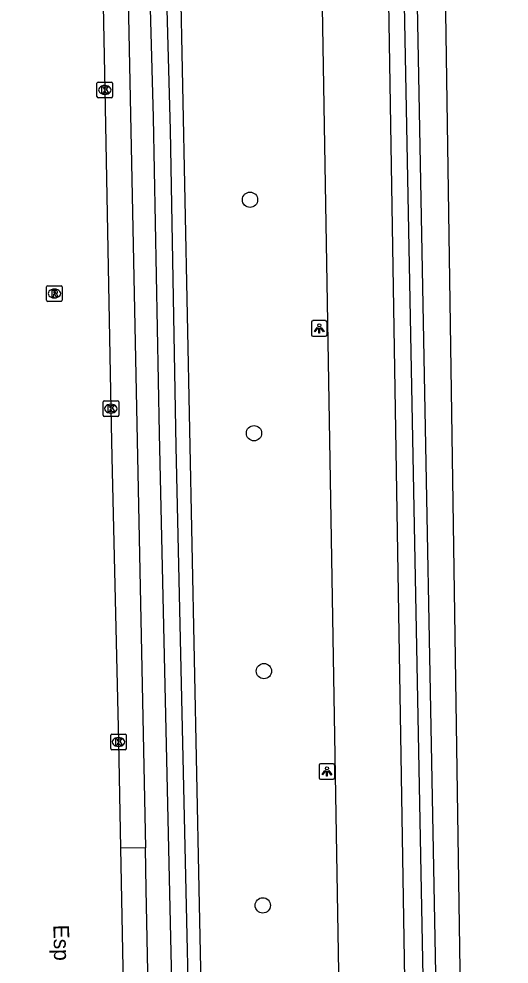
# Model space of a CAD drawing. Extents: x 161389 to 162585, y 388479 to 389761.
# Drawn here: x 162494 to 162525.4, y 388892.5 to 388952.9 of the extents above; entities that cross this region are included whole.
import ezdxf

# ---------------------------------------------------------------- set-up
doc = ezdxf.new("R2010")
doc.units = 0
for name, color, linetype in [('IMGEO_Berm_groen', 7, 'Continuous'), ('IMGEO_Boom', 7, 'Continuous'), ('IMGEO_Fietspad_gesloten', 7, 'Continuous'), ('IMGEO_Haag', 7, 'Continuous'), ('IMGEO_Kolk', 7, 'Continuous'), ('IMGEO_Lichtpunt', 7, 'Continuous'), ('IMGEO_Openbare_ruimte_label', 7, 'Continuous'), ('IMGEO_Rijbaan_lokaal_gesloten', 7, 'Continuous'), ('IMGEO_Rijbaan_regionaal_gesloten', 7, 'Continuous'), ('IMGEO_Rioolput', 7, 'Continuous'), ('IMGEO_Waterloop', 7, 'Continuous')]:
    doc.layers.add(name, color=color, linetype=linetype)

msp = doc.modelspace()

# ---------------------------------------------------------------- linework, layer by layer
at = {"layer": 'IMGEO_Berm_groen'}
for points in [[(162494.837, 389089.198), (162494.779, 389089.009), (162494.49, 389088.06), (162496.788, 389086.825), (162496.788, 389081.502), (162496.789, 389075.947), (162498.985, 389049.929), (162500, 389005.369), (162500.109, 389000), (162502.143, 388899.896)], [(162485.689, 388681.463), (162489.638, 388688.939), (162493.393, 388696.514), (162499.135, 388710.054), (162499.893, 388712.133), (162500, 388712.436), (162504.276, 388726.446), (162504.955, 388729.188), (162507.287, 388742.621), (162508.048, 388750), (162508.507, 388763.596), (162508.502, 388764.034), (162507.703, 388808.23), (162506.277, 388863.384), (162505.585, 388897.306), (162503.491, 389000), (162502.554, 389045.938), (162502.136, 389054.149), (162501.235, 389062.489), (162500.618, 389070.413), (162500.992, 389075.618), (162501.263, 389081.238), (162501.272, 389081.426)], [(162502.143, 388899.896), (162500.546, 388899.883)], [(162504.239, 388778.441), (162503.938, 388784.771), (162503.945, 388811.232), (162502.197, 388897.243), (162502.143, 388899.896)]]:
    msp.add_lwpolyline(points, dxfattribs=at)
at = {"layer": 'IMGEO_Boom'}
for centre in [(162508.829, 388941.357), (162509.084, 388926.422), (162509.72, 388911.209), (162509.645, 388896.223)]:
    msp.add_circle(centre, 0.489, dxfattribs=at)
at = {"layer": 'IMGEO_Fietspad_gesloten'}
for points in [[(162510.065, 389081.426), (162510.235, 389079.2), (162511.097, 389057.663), (162512.275, 389022.964), (162514.823, 388871.796), (162517.21, 388728.105)], [(162514.292, 389081.426), (162514.262, 389079.427), (162515.393, 389057.642), (162516.561, 389022.995), (162519.033, 388871.958), (162521.523, 388727.275)]]:
    msp.add_lwpolyline(points, dxfattribs=at)
at = {"layer": 'IMGEO_Haag'}
msp.add_lwpolyline([(162521, 388876.114), (162520.6, 388876.106), (162520.2, 388876.098), (162518.628, 388958.294), (162519.028, 388958.302), (162519.428, 388958.31), (162521, 388876.114)], dxfattribs=at)
at = {"layer": 'IMGEO_Kolk'}
for p, q in [((162499.042, 388947.957), (162499.042, 388948.809)), ((162499.117, 388948.883), (162499.969, 388948.883)), ((162500.043, 388948.809), (162500.043, 388947.957)), ((162499.53, 388948.663), (162499.555, 388948.663)), ((162499.969, 388947.883), (162499.117, 388947.883)), ((162499.553, 388948.103), (162499.528, 388948.103)), ((162499.429, 388927.568), (162499.429, 388928.42)), ((162499.504, 388928.494), (162500.356, 388928.494)), ((162499.917, 388928.274), (162499.942, 388928.274)), ((162500.43, 388928.42), (162500.43, 388927.568)), ((162499.94, 388927.714), (162499.915, 388927.714)), ((162500.356, 388927.494), (162499.504, 388927.494)), ((162499.918, 388906.249), (162499.918, 388907.101)), ((162499.993, 388907.175), (162500.845, 388907.175)), ((162500.919, 388907.101), (162500.919, 388906.249)), ((162500.406, 388906.955), (162500.431, 388906.955)), ((162500.845, 388906.175), (162499.993, 388906.175)), ((162500.429, 388906.395), (162500.404, 388906.395))]:
    msp.add_line(p, q, dxfattribs=at)
for points in [[(162499.042, 388947.957), (162499.042, 388948.809)], [(162499.117, 388948.883), (162499.969, 388948.883)], [(162500.043, 388948.809), (162500.043, 388947.957)], [(162499.363, 388948.583), (162499.486, 388948.583), (162499.486, 388948.432), (162499.616, 388948.583), (162499.78, 388948.583), (162499.634, 388948.432), (162499.787, 388948.183), (162499.635, 388948.183), (162499.55, 388948.347), (162499.486, 388948.28), (162499.486, 388948.183), (162499.363, 388948.183), (162499.363, 388948.583)], [(162499.969, 388947.883), (162499.117, 388947.883)], [(162499.429, 388927.568), (162499.429, 388928.42)], [(162499.504, 388928.494), (162500.356, 388928.494)], [(162500.43, 388928.42), (162500.43, 388927.568)], [(162499.75, 388928.194), (162499.873, 388928.194), (162499.873, 388928.043), (162500.003, 388928.194), (162500.167, 388928.194), (162500.021, 388928.043), (162500.174, 388927.794), (162500.022, 388927.794), (162499.937, 388927.958), (162499.873, 388927.891), (162499.873, 388927.794), (162499.75, 388927.794), (162499.75, 388928.194)], [(162500.356, 388927.494), (162499.504, 388927.494)], [(162499.918, 388906.249), (162499.918, 388907.101)], [(162499.993, 388907.175), (162500.845, 388907.175)], [(162500.919, 388907.101), (162500.919, 388906.249)], [(162500.239, 388906.875), (162500.362, 388906.875), (162500.362, 388906.724), (162500.492, 388906.875), (162500.656, 388906.875), (162500.51, 388906.724), (162500.663, 388906.475), (162500.511, 388906.475), (162500.426, 388906.639), (162500.362, 388906.572), (162500.362, 388906.475), (162500.239, 388906.475), (162500.239, 388906.875)], [(162500.845, 388906.175), (162499.993, 388906.175)]]:
    msp.add_lwpolyline(points, dxfattribs=at)
for centre, start, end in [((162499.119, 388948.807), 91.55205, 178.44795), ((162499.119, 388948.807), 91.55205, 178.44795), ((162499.967, 388948.807), 1.55205, 88.44795), ((162499.967, 388948.807), 1.55205, 88.44795), ((162499.119, 388947.959), 181.55205, 268.44795), ((162499.119, 388947.959), 181.55205, 268.44795), ((162499.967, 388947.959), 271.55205, 358.44795), ((162499.967, 388947.959), 271.55205, 358.44795), ((162499.506, 388928.418), 91.55205, 178.44795), ((162499.506, 388928.418), 91.55205, 178.44795), ((162500.354, 388928.418), 1.55205, 88.44795), ((162500.354, 388928.418), 1.55205, 88.44795), ((162499.506, 388927.57), 181.55205, 268.44795), ((162499.506, 388927.57), 181.55205, 268.44795), ((162500.354, 388927.57), 271.55205, 358.44795), ((162500.354, 388927.57), 271.55205, 358.44795), ((162499.995, 388907.099), 91.55205, 178.44795), ((162499.995, 388907.099), 91.55205, 178.44795), ((162500.843, 388907.099), 1.55205, 88.44795), ((162500.843, 388907.099), 1.55205, 88.44795), ((162499.995, 388906.251), 181.55205, 268.44795), ((162499.995, 388906.251), 181.55205, 268.44795), ((162500.843, 388906.251), 271.55205, 358.44795), ((162500.843, 388906.251), 271.55205, 358.44795)]:
    msp.add_arc(centre, 0.0765, start, end, dxfattribs=at)
for centre, major_axis, ratio, start_param, end_param in [((162499.529, 388948.383), (-0.387, 0.002), 0.722429, 4.712389, 7.853982), ((162499.554, 388948.383), (-0.39, 0.002), 0.717154, 1.570796, 4.712389), ((162499.916, 388927.994), (-0.387, 0.002), 0.722429, 4.712389, 7.853982), ((162499.941, 388927.994), (-0.39, 0.002), 0.717154, 1.570796, 4.712389), ((162500.405, 388906.675), (-0.387, 0.002), 0.722429, 4.712389, 7.853982), ((162500.43, 388906.675), (-0.39, 0.002), 0.717154, 1.570796, 4.712389)]:
    msp.add_ellipse(centre, major_axis=major_axis, ratio=ratio, start_param=start_param, end_param=end_param, dxfattribs=at)
at = {"layer": 'IMGEO_Lichtpunt'}
for p, q in [((162512.757, 388933.527), (162512.757, 388932.72)), ((162512.757, 388933.527), (162512.757, 388932.72)), ((162513.659, 388933.622), (162512.851, 388933.622)), ((162513.659, 388933.622), (162512.851, 388933.622)), ((162513.753, 388932.72), (162513.753, 388933.527)), ((162513.753, 388932.72), (162513.753, 388933.527)), ((162512.851, 388932.626), (162513.659, 388932.626)), ((162512.851, 388932.626), (162513.659, 388932.626)), ((162514.151, 388905.283), (162513.343, 388905.283)), ((162514.151, 388905.283), (162513.343, 388905.283)), ((162513.249, 388905.188), (162513.249, 388904.381)), ((162513.249, 388905.188), (162513.249, 388904.381)), ((162514.245, 388904.381), (162514.245, 388905.188)), ((162514.245, 388904.381), (162514.245, 388905.188)), ((162513.343, 388904.287), (162514.151, 388904.287)), ((162513.343, 388904.287), (162514.151, 388904.287))]:
    msp.add_line(p, q, dxfattribs=at)
for points in [[(162513.131, 388933.191), (162513.17, 388933.163), (162512.982, 388932.901), (162512.944, 388932.928), (162513.131, 388933.191)], [(162513.233, 388933.143), (162513.28, 388933.143), (162513.28, 388932.821), (162513.233, 388932.821), (162513.233, 388933.143)], [(162513.343, 388933.163), (162513.381, 388933.19), (162513.568, 388932.928), (162513.529, 388932.9), (162513.343, 388933.163)], [(162513.623, 388904.852), (162513.662, 388904.824), (162513.474, 388904.562), (162513.436, 388904.589), (162513.623, 388904.852)], [(162513.725, 388904.804), (162513.772, 388904.804), (162513.772, 388904.482), (162513.725, 388904.482), (162513.725, 388904.804)], [(162513.835, 388904.824), (162513.873, 388904.851), (162514.06, 388904.589), (162514.021, 388904.561), (162513.835, 388904.824)]]:
    msp.add_lwpolyline(points, dxfattribs=at)
for centre in [(162513.256, 388933.325), (162513.748, 388904.986)]:
    msp.add_circle(centre, 0.0994, dxfattribs=at)
for centre, start, end in [((162512.851, 388933.527), 90, 180), ((162512.851, 388933.527), 90, 180), ((162513.659, 388933.527), 0, 90), ((162513.659, 388933.527), 0, 90), ((162512.851, 388932.72), 180, 270), ((162512.851, 388932.72), 180, 270), ((162513.659, 388932.72), 270, 0), ((162513.659, 388932.72), 270, 360), ((162513.343, 388905.188), 90, 180), ((162513.343, 388905.188), 90, 180), ((162514.151, 388905.188), 0, 90), ((162514.151, 388905.188), 0, 90), ((162513.343, 388904.381), 180, 270), ((162513.343, 388904.381), 180, 270), ((162514.151, 388904.381), 270, 0), ((162514.151, 388904.381), 270, 360)]:
    msp.add_arc(centre, 0.0946, start, end, dxfattribs=at)
at = {"layer": 'IMGEO_Rijbaan_lokaal_gesloten'}
for points in [[(162490.342, 389085.308), (162490.787, 389084.821), (162491.693, 389083.633), (162492.051, 389083.076), (162492.454, 389082.404), (162493.247, 389080.862), (162493.9, 389079.256), (162494.406, 389077.597), (162494.762, 389075.9), (162495.027, 389073.715), (162497.129, 389052.548), (162497.513, 389048.118), (162497.623, 389045.106), (162497.908, 389031.901), (162498.323, 389010.953), (162498.544, 389000), (162498.738, 388990.354), (162499.125, 388969.925), (162499.542, 388948.383), (162499.929, 388927.993), (162500, 388924.891), (162500.417, 388906.674), (162500.546, 388899.883)], [(162500.546, 388899.883), (162500.817, 388885.662), (162501.627, 388843.777), (162502.076, 388822.868), (162502.515, 388801.899), (162502.522, 388800.855)]]:
    msp.add_lwpolyline(points, dxfattribs=at)
at = {"layer": 'IMGEO_Rijbaan_regionaal_gesloten'}
msp.add_lwpolyline([(162523.006, 389081.426), (162522.22, 389068.571), (162521.349, 389046.314), (162520.739, 389023.777), (162520.838, 389000), (162520.774, 388990.381), (162522.364, 388884.975), (162523.635, 388828.454), (162524.277, 388798.785), (162524.652, 388775.367), (162524.813, 388770.581), (162525.392, 388750.463), (162525.398, 388750), (162525.385, 388736.547)], dxfattribs=at)
at = {"layer": 'IMGEO_Rioolput'}
for p, q in [((162495.821, 388934.932), (162495.821, 388935.784)), ((162495.896, 388935.858), (162496.748, 388935.858)), ((162496.309, 388935.638), (162496.334, 388935.638)), ((162496.822, 388935.784), (162496.822, 388934.932)), ((162496.332, 388935.078), (162496.307, 388935.078)), ((162496.748, 388934.858), (162495.896, 388934.858))]:
    msp.add_line(p, q, dxfattribs=at)
for points in [[(162495.821, 388934.932), (162495.821, 388935.784)], [(162495.896, 388935.858), (162496.748, 388935.858)], [(162496.41, 388935.556), (162496.158, 388935.558), (162496.158, 388935.158)], [(162496.336, 388935.477), (162496.282, 388935.477), (162496.282, 388935.396)], [(162496.822, 388935.784), (162496.822, 388934.932)], [(162496.158, 388935.158), (162496.282, 388935.158), (162496.282, 388935.32), (162496.293, 388935.32)], [(162496.282, 388935.396), (162496.334, 388935.396)], [(162496.34, 388935.291), (162496.411, 388935.158), (162496.551, 388935.158), (162496.486, 388935.284)], [(162496.748, 388934.858), (162495.896, 388934.858)]]:
    msp.add_lwpolyline(points, dxfattribs=at)
for centre, radius, start, end in [((162495.898, 388935.782), 0.0765, 91.55205, 178.44795), ((162495.898, 388935.782), 0.0765, 91.55205, 178.44795), ((162496.342, 388935.381), 0.0964, 77.00612, 93.18647), ((162496.356, 388935.438), 0.0378, 276.66336, 79.67722), ((162496.409, 388935.446), 0.109, 350.36119, 89.41601), ((162496.746, 388935.782), 0.0765, 1.55205, 88.44795), ((162496.746, 388935.782), 0.0765, 1.55205, 88.44795), ((162495.898, 388934.934), 0.0765, 181.55205, 268.44795), ((162495.898, 388934.934), 0.0765, 181.55205, 268.44795), ((162496.292, 388935.267), 0.0533, 26.02933, 88.69889), ((162496.318, 388935.585), 0.19, 274.7715, 282.96867), ((162496.407, 388935.446), 0.112, 277.58423, 350.98172), ((162496.391, 388935.231), 0.108, 29.51342, 73.79051), ((162496.746, 388934.934), 0.0765, 271.55205, 358.44795), ((162496.746, 388934.934), 0.0765, 271.55205, 358.44795)]:
    msp.add_arc(centre, radius, start, end, dxfattribs=at)
for centre, major_axis, ratio, start_param, end_param in [((162496.308, 388935.358), (-0.387, 0.002), 0.722429, 4.712389, 7.853982), ((162496.333, 388935.358), (-0.39, 0.002), 0.717154, 1.570796, 4.712389)]:
    msp.add_ellipse(centre, major_axis=major_axis, ratio=ratio, start_param=start_param, end_param=end_param, dxfattribs=at)
at = {"layer": 'IMGEO_Waterloop'}
for points in [[(162504.505, 388860.971), (162503.038, 388926.396), (162502.659, 388946.624), (162502.127, 388965.964), (162501.881, 388981.345), (162501.365, 389013.623), (162500.705, 389042.133), (162500.155, 389052.486), (162498.345, 389071.465), (162498.581, 389076.587), (162498.739, 389086.449), (162498.772, 389086.623), (162498.826, 389086.782), (162498.892, 389086.879), (162499.066, 389086.995)], [(162499.712, 389086.909), (162499.807, 389086.78), (162499.841, 389086.613), (162499.834, 389086.44), (162499.637, 389075.77), (162499.401, 389070.648), (162501.211, 389051.669), (162501.761, 389041.317), (162502.421, 389012.807), (162502.937, 388980.529), (162503.183, 388965.148), (162503.715, 388945.808), (162504.093, 388925.58), (162505.561, 388860.155)]]:
    msp.add_lwpolyline(points, dxfattribs=at)

# ---------------------------------------------------------------- texts
at = {"layer": 'IMGEO_Openbare_ruimte_label'}
msp.add_text('Esp', height=1, rotation=271.14576, dxfattribs=at).set_placement((162496.253, 388894.975))

doc.saveas('drawing.dxf')
